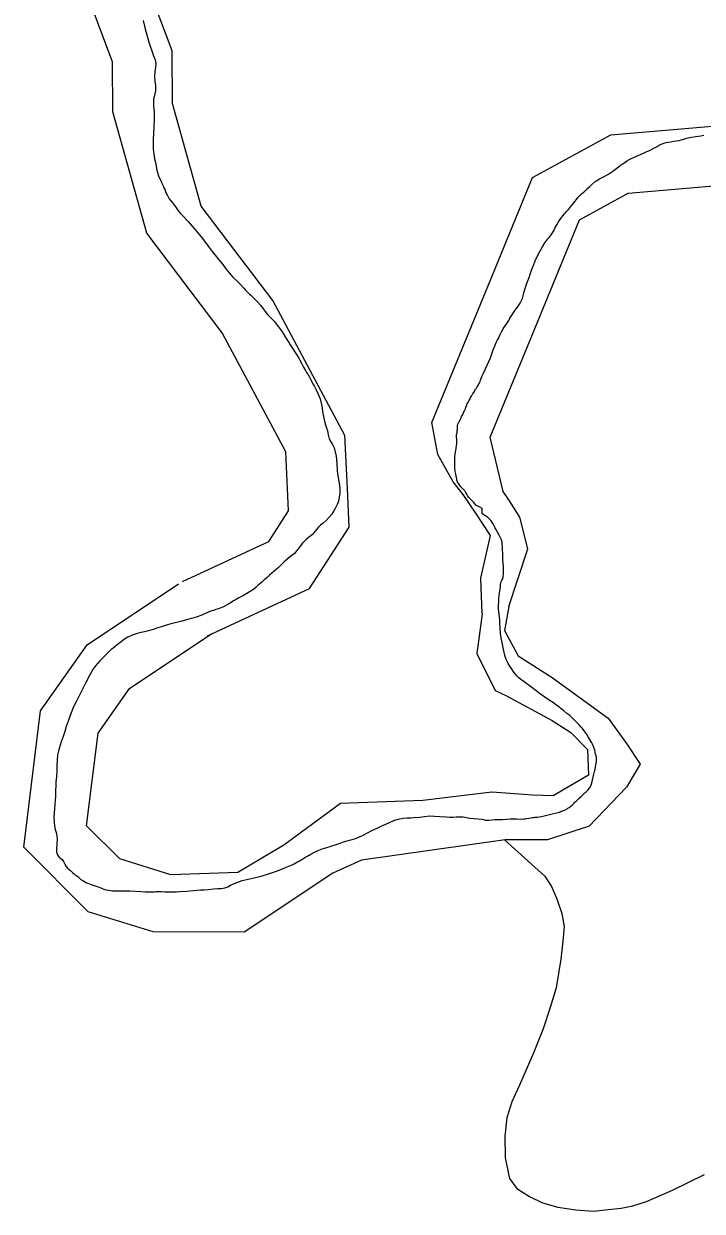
# Model space of a CAD drawing. Extents: x 2082433 to 2279600, y 546599 to 755198.
# Drawn here: x 2228819 to 2230682, y 590709 to 593966 of the extents above; entities that cross this region are included whole.
import ezdxf

# ---------------------------------------------------------------- set-up
doc = ezdxf.new("R2010")
doc.units = 0
for name, color, linetype in [('Exist Boundary Political Fire Districts', 7, 'Continuous'), ('Exist Hydrographic Creek Single Shore', 7, 'Continuous'), ('Exist Hydrographic River Shore', 7, 'Continuous')]:
    doc.layers.add(name, color=color, linetype=linetype)

msp = doc.modelspace()

# ---------------------------------------------------------------- linework, layer by layer
at = {"layer": 'Exist Boundary Political Fire Districts'}
for points in [[(2229147, 593975.2), (2229150.5, 593959.9), (2229155, 593942.6), (2229159.5, 593926), (2229162.8, 593915.6), (2229166.5, 593904.9), (2229170.8, 593892), (2229175.7, 593878.5), (2229180.3, 593867.1), (2229182.3, 593857.2), (2229181.3, 593846.4), (2229179.2, 593834.1), (2229177.8, 593821.6), (2229179, 593809), (2229181.1, 593796.6), (2229181.1, 593782.4), (2229179.4, 593773.6), (2229177.2, 593765.9), (2229175.7, 593759.1), (2229175.3, 593750.8), (2229175.9, 593741.2), (2229176.8, 593731.9), (2229177.2, 593723.8), (2229177.2, 593715.4), (2229177, 593704.7), (2229176.2, 593682.7), (2229175.3, 593665.3), (2229174.7, 593649.1), (2229174.7, 593627.1), (2229174.9, 593621.6), (2229175.3, 593615.8), (2229176.2, 593608.7), (2229178.4, 593595.7), (2229181.1, 593585.1), (2229182.7, 593576.3), (2229184.1, 593568.1), (2229186.8, 593558.4), (2229189.5, 593549), (2229192.4, 593542.6), (2229195.2, 593536.1), (2229198.7, 593528.7), (2229201.8, 593521.9), (2229204.2, 593516), (2229206.3, 593511.1), (2229209.2, 593503.5), (2229213.7, 593494.7), (2229218.8, 593486.2), (2229222.9, 593480.4), (2229227.8, 593474.6), (2229233, 593467.9), (2229236.8, 593462.6), (2229239.9, 593458), (2229242.2, 593454.6), (2229245.3, 593450.9), (2229250, 593446), (2229255.5, 593440.6), (2229271.1, 593423.7), (2229287.5, 593404.7), (2229306.2, 593381.8), (2229318.5, 593365.9), (2229328.7, 593352.1), (2229336.7, 593341.4), (2229344.7, 593331.4), (2229355, 593318.5), (2229365.4, 593305.4), (2229374.2, 593294.1), (2229383, 593283.3), (2229393.5, 593271.4), (2229404.8, 593259.9), (2229414.8, 593249.9), (2229423.2, 593241), (2229427.8, 593235.7), (2229433.3, 593229.7), (2229438.8, 593224.2), (2229442.3, 593221.3), (2229446, 593218.2), (2229450.1, 593214.5), (2229461, 593203.2), (2229469.8, 593192.8), (2229476.8, 593183.7), (2229482.1, 593176.9)], [(2230198.3, 593249.3), (2230202, 593259.3), (2230206.3, 593270.1), (2230209.4, 593279.2), (2230212.5, 593287.5), (2230216.2, 593297.2), (2230219.5, 593305.8), (2230222.7, 593313.2), (2230225.4, 593320), (2230228.5, 593326.6), (2230231.8, 593333.6), (2230236.3, 593341.7), (2230243.4, 593354.4), (2230250, 593364.9), (2230258, 593375.7), (2230261.5, 593379.8), (2230264.8, 593383.6), (2230267.4, 593387.3), (2230270.7, 593392.6), (2230274, 593398.5), (2230277.5, 593405.3), (2230282.8, 593414.9), (2230287.5, 593423), (2230293.5, 593431.7), (2230299.2, 593439), (2230304.6, 593445.4), (2230309.5, 593451.3), (2230315.2, 593457.7), (2230321.2, 593464.6), (2230327.5, 593472.1), (2230332, 593478.2), (2230336.3, 593483.9), (2230341.5, 593490.2), (2230350.7, 593499.6), (2230359.1, 593507.2), (2230366.7, 593514.2), (2230372.8, 593520.1), (2230379.8, 593526.4), (2230388, 593533), (2230399.9, 593540.4), (2230410.6, 593546.1), (2230422.7, 593553), (2230436, 593561.8), (2230447.1, 593570), (2230457.5, 593577.8), (2230463.5, 593582.1), (2230469.8, 593586.4), (2230476.8, 593590.6), (2230483.2, 593594.3), (2230489.7, 593597.5), (2230497.3, 593601), (2230503, 593603.6), (2230507.8, 593605.7), (2230512.5, 593607.8), (2230516.2, 593609.6), (2230520.3, 593611.4), (2230524.6, 593613.4), (2230529.7, 593615.7), (2230534.8, 593617.9), (2230540.6, 593620.6), (2230547.3, 593623.9), (2230552.7, 593626.6), (2230558, 593629.4), (2230563.7, 593632.7), (2230570.1, 593635.8), (2230576.7, 593638.6), (2230582.4, 593640.4), (2230588.3, 593641.5), (2230595.3, 593642.6), (2230603.9, 593643.8), (2230611.5, 593644.6), (2230618.1, 593645.8), (2230624.2, 593647.6), (2230631, 593649.9), (2230638.8, 593652.2), (2230651.9, 593655.1), (2230664, 593656.9), (2230677.7, 593659), (2230686, 593660.5)], [(2230003.9, 592737.5), (2230003.3, 592740.4), (2230002.7, 592745), (2230002.5, 592750.6), (2230002.5, 592756), (2230002.7, 592760.5), (2230002.9, 592765.1), (2230002.9, 592779.3), (2230003.5, 592785.1), (2230004.2, 592791.4), (2230005.2, 592796.8), (2230006, 592800.1), (2230006.2, 592802), (2230007.4, 592808.8), (2230008.3, 592815.1), (2230008.3, 592819.3), (2230008, 592821.1), (2230008, 592823.9), (2230007.8, 592826.8), (2230007.4, 592830.7), (2230007, 592834.6), (2230007.2, 592838.4), (2230007.8, 592841.8), (2230008.7, 592845), (2230009.3, 592847.6), (2230009.5, 592850.1), (2230009.7, 592853.3), (2230009.7, 592860.1), (2230010.1, 592863.8), (2230010.9, 592867.6), (2230011.9, 592870.3), (2230013.2, 592872.6), (2230014.2, 592874.4), (2230015.4, 592876.4), (2230017.1, 592879.1), (2230018.3, 592881.7), (2230019.7, 592884.9), (2230021.2, 592888.3), (2230023, 592891.7), (2230025.1, 592895.6), (2230026.7, 592899.4), (2230028.3, 592902.5), (2230029.8, 592905.7), (2230031.8, 592909.9), (2230033.3, 592914), (2230034.3, 592917), (2230035.3, 592920), (2230036.6, 592923.3), (2230038.2, 592926.6), (2230039.8, 592929.7), (2230041.3, 592932), (2230042.5, 592934.4), (2230044.3, 592937.6), (2230045.8, 592940.5), (2230047.2, 592943.3), (2230048.2, 592944.9), (2230051.5, 592950.1), (2230054.6, 592955), (2230056.2, 592957.7), (2230057.3, 592959.3), (2230059.7, 592963.3), (2230062, 592966.5), (2230064.2, 592969.7), (2230066.1, 592972.6), (2230067.7, 592975.5), (2230068.9, 592978.1), (2230070.2, 592981.1), (2230072, 592984.7), (2230073.3, 592988.1), (2230074.3, 592990.8), (2230075.3, 592993.8), (2230076.5, 592996.9), (2230078, 593000.1), (2230081.5, 593007.9), (2230100.7, 593049.7), (2230104.4, 593061), (2230108.3, 593072), (2230113.2, 593084.7), (2230116.5, 593091.4), (2230119.2, 593097.2), (2230122.1, 593102.7), (2230126, 593111.5), (2230130.3, 593120.6), (2230135.2, 593129.6), (2230138.5, 593134.1), (2230141.7, 593138.4), (2230145.4, 593144), (2230150.6, 593152), (2230154, 593158.4), (2230157.5, 593164.4), (2230162.7, 593172), (2230168.4, 593180), (2230174.8, 593188.9), (2230180.1, 593196.5), (2230184.2, 593203.7), (2230188.1, 593212.9), (2230191, 593223), (2230193.2, 593231.6), (2230195.3, 593239.7), (2230198.3, 593249.3)], [(2229482.1, 593176.9), (2229488.7, 593169), (2229495.4, 593161.4), (2229501, 593155.8), (2229506.3, 593150.2)], [(2229506.3, 593150.2), (2229512.2, 593143.4), (2229519, 593134.8), (2229524.5, 593127.2), (2229528.4, 593121.3), (2229533.6, 593113.3), (2229539.9, 593102.6), (2229546.7, 593091.8), (2229552.4, 593082.8), (2229558.2, 593074.1), (2229564.7, 593064.1), (2229569.9, 593056), (2229574, 593048.8), (2229577.2, 593042.9), (2229581.5, 593034.6), (2229587.1, 593024.4), (2229592.4, 593014.5), (2229595.5, 593009.5), (2229598.8, 593004.5), (2229602.5, 592998.5), (2229608.4, 592987.8), (2229613.3, 592978.4), (2229617.2, 592971.3), (2229622.3, 592962.1), (2229627.7, 592949.9), (2229632.6, 592936.9), (2229637.3, 592916.9), (2229640, 592897.4), (2229644.7, 592875.6), (2229647.8, 592865.9), (2229650.8, 592857.3), (2229652.7, 592850.1), (2229653.9, 592843.3), (2229655.6, 592835.2), (2229658, 592827.3), (2229661.9, 592819.3), (2229666.8, 592811.7), (2229671.1, 592802.4), (2229677.1, 592779.5), (2229678.5, 592758.9), (2229679.3, 592740.4), (2229680.6, 592731.2), (2229684.5, 592710.8), (2229686.3, 592700.4), (2229687.3, 592689.9), (2229686.7, 592678), (2229685.5, 592668.6), (2229684.1, 592660.4), (2229682.4, 592654), (2229679.8, 592646.9), (2229675.5, 592638.5), (2229670.5, 592630), (2229664.6, 592620.8), (2229658, 592612.3), (2229649.4, 592603.5), (2229641.2, 592596.4), (2229633.8, 592590.3), (2229628.1, 592585.1), (2229623.6, 592579.8), (2229618.2, 592572.9), (2229612.5, 592566.4), (2229607, 592561.3), (2229601.2, 592556.6), (2229594.7, 592551.1), (2229589.3, 592545.9), (2229584.4, 592541.1), (2229581.3, 592537.1), (2229576.2, 592530.2), (2229569.4, 592521.5), (2229562.1, 592513.1), (2229555.3, 592507.3), (2229548.3, 592502), (2229540.5, 592495.9), (2229533.8, 592489.7), (2229528, 592483.9), (2229523.5, 592479.1), (2229518.8, 592474.6), (2229512.4, 592469.3), (2229506.3, 592464), (2229494.2, 592453.2), (2229487.4, 592447.1), (2229479.4, 592440.3), (2229472.5, 592434.2), (2229467.5, 592429.9), (2229463, 592425.9), (2229457.1, 592420.3), (2229450.1, 592413.9), (2229436.2, 592405.8), (2229423, 592398.1), (2229409.9, 592391.1), (2229402.5, 592387.1), (2229394.9, 592382.7), (2229388.8, 592378.7), (2229379.8, 592372.9), (2229368.1, 592367), (2229354.3, 592361.5), (2229347, 592359.1), (2229340.2, 592357), (2229335.5, 592355.5), (2229323.8, 592350.8)], [(2230004.8, 592734.1), (2230003.9, 592737.5)], [(2230144.8, 592220.3), (2230141.7, 592227.9), (2230139.7, 592234.3), (2230138.1, 592241.1), (2230137, 592245.7), (2230136, 592250.3), (2230135.2, 592254.8), (2230132.3, 592268.8), (2230129.8, 592281.9), (2230128, 592293.1), (2230127.6, 592297.8), (2230127, 592303.4), (2230126.8, 592310.7), (2230126.6, 592319.2), (2230126.2, 592325.6), (2230126, 592331.5), (2230125.3, 592338.6), (2230124.5, 592346.1), (2230123.5, 592353.1), (2230122.7, 592361.4), (2230122.7, 592370.2), (2230123.3, 592381.1), (2230123.7, 592390.1), (2230124.5, 592397.4), (2230125.3, 592404.4), (2230126.2, 592410), (2230127.2, 592415.8), (2230128, 592421.6), (2230128.4, 592427.3), (2230129.2, 592433), (2230131.5, 592439.2), (2230132.9, 592441.9), (2230134.6, 592444.2), (2230135.2, 592446.7), (2230135.6, 592451.2), (2230135.8, 592455.1), (2230136.2, 592460), (2230136.4, 592467.7), (2230136.4, 592474), (2230136, 592480), (2230135.6, 592484.3), (2230135, 592488.6), (2230134.8, 592492.8), (2230134.6, 592497.4), (2230134.6, 592502.5), (2230134.2, 592508.8), (2230134, 592515.6), (2230133.7, 592521.1), (2230133.5, 592526.4), (2230133.3, 592532.2), (2230132.7, 592538.2), (2230132.3, 592543.6), (2230131.9, 592545.4), (2230131.3, 592547.6), (2230130.3, 592550.4), (2230124.5, 592562.9), (2230119.8, 592571.6), (2230115.3, 592579.6), (2230113.6, 592582.3), (2230112.2, 592585.3), (2230110.8, 592588.4), (2230107.1, 592595.5), (2230102.8, 592602.1), (2230096.8, 592608.4), (2230093.3, 592611.3), (2230090.1, 592613.7), (2230086.8, 592616), (2230082.5, 592618.9), (2230078, 592622), (2230077.8, 592636.4), (2230071.4, 592640.2), (2230065.7, 592643.1), (2230060.5, 592645.6), (2230055.8, 592651.5), (2230051.5, 592656.4), (2230048.4, 592659.2), (2230046.6, 592661), (2230043.5, 592664.1), (2230040.4, 592667.6), (2230037.8, 592671.8), (2230035.7, 592676.1), (2230033.3, 592680.4), (2230032, 592682.4), (2230030.4, 592684.1), (2230029.2, 592685.6), (2230027.3, 592687.7), (2230022.2, 592692.8), (2230019.3, 592696.1), (2230016.3, 592699.7), (2230013.2, 592703.6), (2230012.1, 592705.3), (2230011.3, 592706.9), (2230010.5, 592708.4), (2230009.5, 592711.1), (2230008.5, 592714.4), (2230007.8, 592717.6), (2230007, 592721.7), (2230006.4, 592726), (2230005.8, 592730.4), (2230004.8, 592734.1)], [(2229323.8, 592350.8), (2229308, 592344.1), (2229292.8, 592338.3), (2229286.5, 592336.3), (2229279.7, 592334.5), (2229272.7, 592332.7), (2229263.1, 592330.1), (2229253.7, 592327.4), (2229246.1, 592325.4), (2229235.4, 592322.9), (2229222.9, 592319.8), (2229211.4, 592316.7), (2229200.3, 592313), (2229187.8, 592308.7), (2229174.3, 592304.3), (2229162.2, 592300.7), (2229150.7, 592297.9), (2229141.7, 592296.3), (2229130.8, 592293.5), (2229117.3, 592288.6), (2229104.8, 592283), (2229095.6, 592277.6), (2229086.5, 592270.7), (2229076.9, 592263.1), (2229070.6, 592257.9), (2229064.4, 592253.2), (2229059.7, 592249.4), (2229052.7, 592242.9), (2229044.1, 592234), (2229035.5, 592225.4), (2229028.5, 592218.7), (2229021.7, 592211.5), (2229015, 592203.4), (2229009.2, 592195.1), (2229004.3, 592186.9), (2229000.4, 592180.2), (2228996.9, 592173.6), (2228993, 592165.4), (2228988.9, 592157.5), (2228983.2, 592145.9), (2228977, 592133.8), (2228970.5, 592121), (2228963.3, 592106.2), (2228956.3, 592092), (2228951, 592080.6), (2228946.3, 592068.3), (2228941.2, 592053.1), (2228936.2, 592038.2), (2228931.7, 592024.9), (2228927.2, 592011.2), (2228922.3, 591996.1), (2228919.2, 591986.7), (2228916.8, 591978.1), (2228914.5, 591971.7), (2228912.2, 591960.7), (2228911.2, 591945.6), (2228910.4, 591930.6), (2228909.8, 591916), (2228908.8, 591901.4), (2228907.7, 591885.7), (2228907.3, 591874.6), (2228906.7, 591864.2), (2228906.5, 591856.1), (2228906.3, 591847), (2228905.5, 591835.6), (2228904.5, 591824.5), (2228903.4, 591813.4), (2228902.4, 591801.8), (2228902.2, 591789.3), (2228902.4, 591776.6), (2228903.8, 591764.7), (2228905.7, 591756.1), (2228908.8, 591745), (2228910.8, 591730.1), (2228910.2, 591714.4), (2228909, 591703.8), (2228909.2, 591693.7), (2228913.1, 591684.5), (2228917, 591680), (2228921.5, 591676.2), (2228925, 591673.3), (2228928.4, 591668.1), (2228931.9, 591660.9), (2228935.8, 591654.1), (2228939.5, 591649.7), (2228943.8, 591645.9), (2228948.5, 591642.1), (2228953.1, 591638.1), (2228957.6, 591634.2), (2228961.5, 591630.8), (2228964.7, 591628.4), (2228968.4, 591625.7), (2228971.5, 591623.2), (2228976.4, 591619), (2228983, 591614.5), (2228990.2, 591610.4), (2228995.5, 591608.3), (2229000.2, 591606.5), (2229004.3, 591605.2), (2229012.7, 591602.2)], [(2230104.8, 591782.1), (2230112.8, 591783), (2230119, 591783.3), (2230125.5, 591783.4), (2230134, 591783.4), (2230145.2, 591784), (2230154.3, 591784.6), (2230162.7, 591785), (2230172.3, 591784.8), (2230182.5, 591784.4), (2230192, 591784.6), (2230196.1, 591785.1), (2230200.2, 591785.7), (2230205.5, 591786.6), (2230211.3, 591787.6), (2230215.8, 591788.4), (2230220.3, 591789), (2230223.6, 591789.2), (2230226.8, 591789.5), (2230229.9, 591789.8), (2230239.3, 591791.2), (2230248.2, 591793.4), (2230259.2, 591796.3), (2230269.7, 591798.6), (2230278.5, 591800.3), (2230286.7, 591802.6), (2230289.8, 591803.7), (2230293.1, 591805), (2230295.9, 591806.3), (2230300.7, 591808), (2230305.6, 591810), (2230310.7, 591812.6), (2230313, 591813.9), (2230315, 591815.1), (2230316.7, 591816.2), (2230321.2, 591819.7), (2230325.5, 591823.5), (2230329.2, 591827.1), (2230332.4, 591830.3), (2230334.7, 591832.6), (2230342.9, 591840.6), (2230349.3, 591846.3), (2230355.2, 591851.9), (2230357.5, 591854.1), (2230359.7, 591856.3), (2230362, 591858.6), (2230367.3, 591863.7), (2230372.2, 591869), (2230375.7, 591875.6), (2230376.7, 591877.6), (2230380.8, 591891.4), (2230383.5, 591904.2), (2230386, 591915.1), (2230386.6, 591916.6), (2230387, 591918.5), (2230387.6, 591921.1), (2230389, 591928), (2230390.1, 591933), (2230390.7, 591937.9), (2230391.1, 591941.9), (2230391.3, 591946), (2230391.3, 591949.9), (2230391.1, 591953.6), (2230390.5, 591957.6), (2230389.2, 591962.7), (2230386.6, 591973.1), (2230384.3, 591981), (2230381.4, 591988.2), (2230378.8, 591993.2), (2230375.7, 591998.2), (2230372.8, 592003.1), (2230368.5, 592010.4), (2230364, 592017.9), (2230358.1, 592026.3), (2230352.7, 592032.6), (2230348.2, 592037.7), (2230343.5, 592042.7), (2230334.1, 592053.1), (2230329.6, 592057.9), (2230324, 592063), (2230318.1, 592068.1), (2230310.5, 592074.3), (2230301.7, 592081.4), (2230294.9, 592087.2), (2230287.9, 592092.7), (2230279.3, 592098.9), (2230270.5, 592104.8), (2230261.5, 592110.7), (2230237.7, 592127.4), (2230214.3, 592144.9), (2230189.3, 592163.5), (2230183.8, 592167.6), (2230178.4, 592171.6), (2230173.5, 592176.3), (2230167.6, 592183.4), (2230162.5, 592190.4), (2230157.9, 592197.1), (2230153.4, 592203.8), (2230148.9, 592211.1), (2230144.8, 592220.3)], [(2229012.7, 591602.2), (2229023.2, 591598.1), (2229032.4, 591594.4), (2229041.4, 591591.6), (2229051.7, 591589.3), (2229063, 591587.2), (2229085.9, 591587.4), (2229110.9, 591587.1), (2229140.3, 591586), (2229152.6, 591585.1), (2229162.8, 591584.4), (2229173.1, 591584.4), (2229177.8, 591584.8), (2229182.5, 591585.3), (2229187, 591585.6), (2229196.5, 591585.7), (2229206.3, 591585.2), (2229218.2, 591584.8), (2229229.7, 591584.9), (2229238.9, 591585.2), (2229247.5, 591585.6), (2229265.8, 591586.9), (2229285.4, 591588.5), (2229304.3, 591590), (2229315, 591590.7), (2229326.2, 591591.6), (2229340, 591592.8), (2229352.3, 591593.5), (2229361.9, 591593.9), (2229371.2, 591595.6), (2229379.2, 591598.7), (2229387.2, 591602.7), (2229395.1, 591606.8), (2229418.7, 591615.5), (2229443.3, 591621.3), (2229471.4, 591628.1), (2229488, 591632.8), (2229502, 591637.4), (2229515.9, 591642.4), (2229526.8, 591646.7), (2229537.5, 591651.1), (2229547.3, 591655.2), (2229551.2, 591657.1), (2229555.7, 591659.2), (2229561.4, 591662), (2229569.2, 591666.2), (2229575.2, 591669.3), (2229580.7, 591672.5), (2229585.8, 591675.4), (2229591.2, 591678.6), (2229596.1, 591681.6), (2229599.2, 591683.6), (2229602.5, 591685.7), (2229607.2, 591688), (2229619.5, 591694.3), (2229628.9, 591699.1), (2229638.7, 591702.9), (2229644.9, 591704.7), (2229651.5, 591706.4), (2229657.4, 591708.1), (2229662.3, 591709.7), (2229667.5, 591711.6), (2229674.4, 591714.1), (2229687.6, 591718.6), (2229697.2, 591722.1), (2229706.8, 591724.9), (2229713.8, 591726.5), (2229720.8, 591728.2), (2229727.7, 591730.1), (2229739.4, 591734.6), (2229750.9, 591740.4), (2229764.4, 591747.7), (2229774.5, 591752.7), (2229782.9, 591756.7), (2229791.3, 591760.5), (2229802, 591765.4), (2229813, 591770.4), (2229823.7, 591775.2), (2229834.8, 591780), (2229846.7, 591783.8), (2229861, 591786.5), (2229872.1, 591787.5), (2229881.5, 591788), (2229891.2, 591788.5), (2229905.7, 591790), (2229919.5, 591791.8), (2229933, 591792.9), (2229947.1, 591792.5), (2229961.9, 591791.2), (2229978.9, 591790.1), (2229988.8, 591789.8), (2229997.2, 591789.9), (2230006.2, 591790.1), (2230025.1, 591790.4), (2230043.7, 591786.4), (2230078, 591783.9), (2230081, 591782.9), (2230087.2, 591781.4), (2230096, 591781.2), (2230104.8, 591782.1)]]:
    msp.add_lwpolyline(points, dxfattribs=at)
at = {"layer": 'Exist Hydrographic Creek Single Shore'}
msp.add_lwpolyline([(2230139.3, 591727.1), (2230250, 591627.3), (2230268.3, 591599.4), (2230282.6, 591565.6), (2230296.8, 591525.7), (2230302.7, 591489.5), (2230299, 591449.6), (2230293.7, 591399.7), (2230280.6, 591321.4), (2230264.8, 591267.4), (2230245.3, 591209), (2230219.9, 591145.2), (2230198.1, 591096.9), (2230180.5, 591054.6), (2230159, 591008.8), (2230145.2, 590964.6), (2230139.7, 590914.4), (2230140.5, 590854.7), (2230152.8, 590798.8), (2230172.7, 590770.7), (2230207.2, 590749.3), (2230243.2, 590731.7), (2230285.5, 590719.6), (2230335.1, 590712.1), (2230383.5, 590708.5), (2230423.3, 590713), (2230459.4, 590717.3), (2230491.4, 590723.4), (2230529.1, 590735.6), (2230600.4, 590766.2), (2230688.4, 590808.9)], dxfattribs=at)
at = {"layer": 'Exist Hydrographic River Shore'}
for points in [[(2229707.7, 592690.9), (2229700.6, 592836.7), (2229502.9, 593206.8), (2229306.4, 593466.1), (2229227.5, 593747.3), (2229226.4, 593891.9), (2229122.7, 594169.3)], [(2229543.5, 592690.9), (2229538.6, 592791.9), (2229364.3, 593118), (2229156.9, 593391.8), (2229063.6, 593724.1), (2229062.6, 593861.6), (2228978.5, 594086.7)], [(2230105.6, 593276.7), (2230215.7, 593544.5), (2230430.5, 593661.5), (2230891.3, 593701.1), (2231186.5, 593649.3), (2231345.9, 593579.7), (2231534.8, 593367), (2231597.9, 592881.3), (2231623.2, 592837.3), (2231687.9, 592789.3), (2231784.3, 592789.3), (2231922.3, 592992.3), (2232041.5, 593217.5), (2232123.7, 593294.6)], [(2230215.2, 593111.8), (2230345.3, 593428.3), (2230478.7, 593501), (2230884, 593535.8), (2231138.8, 593491.1), (2231247.2, 593443.8), (2231378.6, 593295.8), (2231439.4, 592827.8), (2231498.1, 592725.9), (2231633.6, 592625.3), (2231871, 592625.2), (2232063.1, 592907.5), (2232174, 593117.2), (2232255.2, 593194.8)], [(2229998.1, 592709.6), (2229956.2, 592784.5), (2229939.3, 592872.2), (2230105.6, 593276.7)], [(2230135.2, 592683.1), (2230100.1, 592832), (2230215.2, 593111.8)], [(2230078.1, 592347.1), (2230073.9, 592445.2), (2230101, 592562.1), (2230062.1, 592620.4), (2230025.4, 592674.4), (2229998.1, 592709.6)], [(2229255.2, 592436.2), (2229491.7, 592545.7), (2229546.5, 592629.9), (2229543.5, 592690.9)], [(2229324.1, 592287.3), (2229603.6, 592416.7), (2229712.9, 592585), (2229707.7, 592690.9)], [(2230151, 592367.5), (2230202.6, 592525.4), (2230181, 592612.8), (2230150.7, 592660.3), (2230135.6, 592683), (2230135.2, 592683.1)], [(2229174.5, 591475.1), (2228995.9, 591530.2), (2228819.3, 591706.9), (2228865.7, 592081.1), (2228993.3, 592262.3), (2229244.1, 592430)], [(2230151, 592367.5), (2230138.6, 592301.5), (2230176.5, 592231.9), (2230269.6, 592172.5), (2230423.3, 592061.3), (2230473.9, 591991.8), (2230511.8, 591934.9), (2230473.9, 591871.7), (2230371.4, 591764.7), (2230257.3, 591727.3), (2230141.1, 591727.3), (2229746.9, 591671.3), (2229668.1, 591636), (2229424.5, 591473.7), (2229174.5, 591475.1)], [(2230078.1, 592347.1), (2230062.6, 592238.3), (2230113.3, 592137.1), (2230144.8, 592122.9), (2230269.6, 592054.7), (2230321.5, 592022.3), (2230366.9, 591974.8), (2230369.7, 591904.5), (2230272.5, 591848.3), (2230215.8, 591849.8), (2230103.8, 591858.1), (2229915, 591835.3), (2229688.9, 591827), (2229533.3, 591712.8), (2229406.7, 591637.6), (2229222.8, 591631.8)], [(2229222.8, 591631.8), (2229083.2, 591674.9), (2228992, 591766.2), (2229023.5, 592020.2), (2229109.9, 592142.9), (2229335.3, 592293.6)]]:
    msp.add_lwpolyline(points, dxfattribs=at)

doc.saveas('drawing.dxf')
